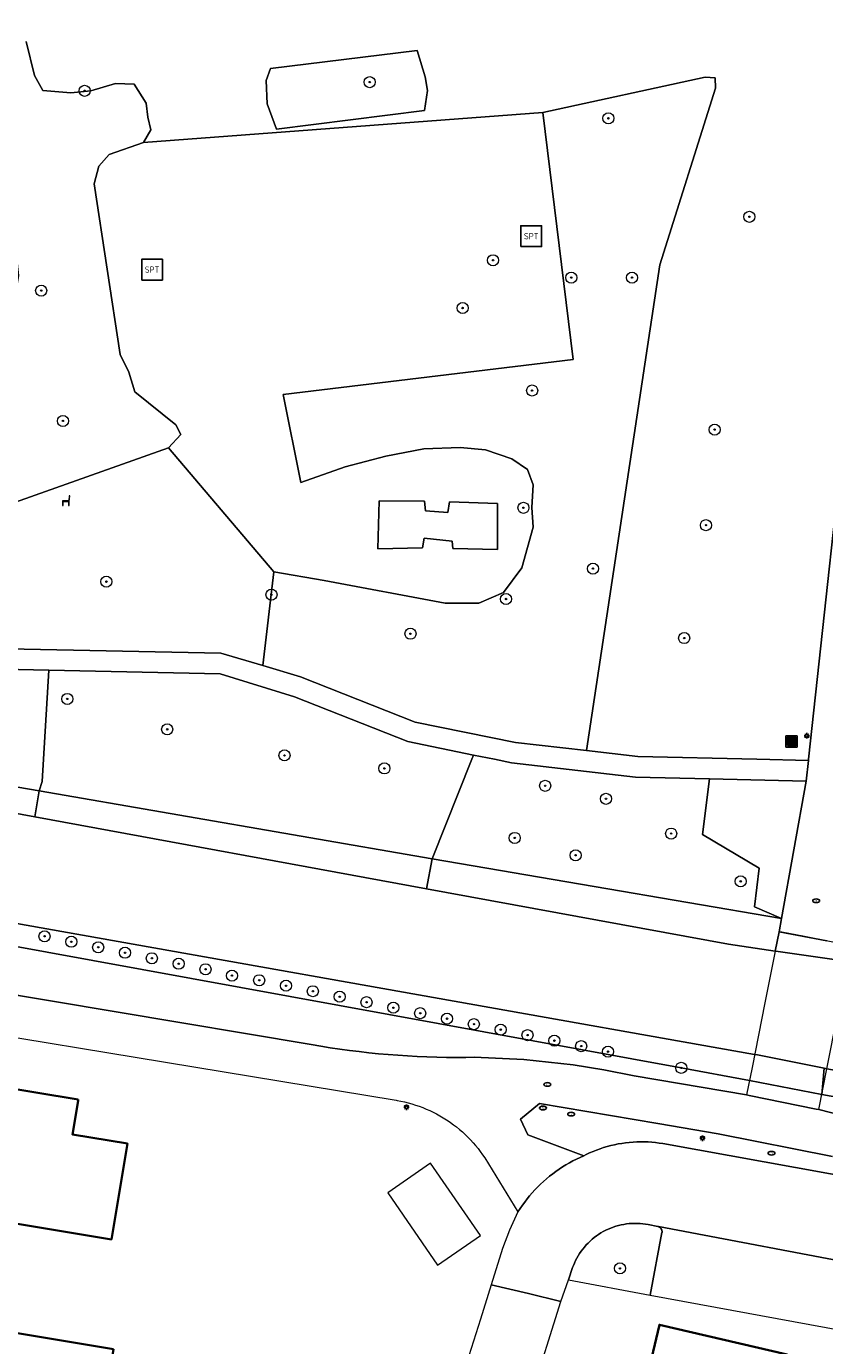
# Model space of a CAD drawing. Header units: metres. Extents: x 152610 to 160096, y 456114 to 462495.
# Tile 556 of 938: x 158699 to 158757, y 459958 to 460053. Entities that reach past the tile are written whole.
import ezdxf
from ezdxf.enums import TextEntityAlignment as Align

# ---------------------------------------------------------------- set-up
doc = ezdxf.new("R2010")
doc.units = ezdxf.units.M
doc.header["$LTSCALE"] = 0.5
doc.layers.get('0').update_dxf_attribs({"linetype": 'CONTINUOUS'})
for name, color, linetype, lineweight in [('B-PV-GK-BESCHOEIING-G', 251, 'GK-BESCHOEIING-SO', 18), ('B-PV-GR-BEPLANTING_CULTUUR_BOSPLANTSOEN-GV', 251, 'CONTINUOUS', 18), ('B-PV-GR-BEPLANTING_CULTUUR_HEESTERS-GV', 251, 'CONTINUOUS', 18), ('B-PV-GR-BOOM-S', 251, 'CONTINUOUS', 25), ('B-PV-GR-HAAG-GV', 251, 'CONTINUOUS', 13), ('B-PV-GW-TALUD_KRUIN-G', 251, 'CONTINUOUS', 18), ('B-PV-IE-MEUBILAIR-S', 251, 'CONTINUOUS', 25), ('B-PV-IE-MEUBILAIR_WEGMEUBILAIR-S', 251, 'CONTINUOUS', 25), ('B-PV-IE-MEUBILAIR_WEGMEUBILAIR_AFVALBAK-S', 251, 'CONTINUOUS', 25), ('B-PV-KW-KUNSTWERK_DEK-GV', 251, 'CONTINUOUS', 18), ('B-PV-OG-BEBOUWING-GV', 6, 'CONTINUOUS', 35), ('B-PV-OG-BEBOUWING_OVERBOUWING-GV', 251, 'CONTINUOUS', 18), ('B-PV-OG-TERREIN_BEGROEID-GV', 251, 'CONTINUOUS', 18), ('B-PV-OG-WATER_SLOOT-GV', 251, 'CONTINUOUS', 18), ('B-PV-VH-GESLOTENVERHARDING_ASFALT-GV', 251, 'CONTINUOUS', 18), ('B-PV-VH-ONVERHARD_ZAND-GV', 251, 'CONTINUOUS', 18), ('B-PV-VH-OPENVERHARDING_BETONSTRAATSTEEN-GV', 251, 'CONTINUOUS', 18), ('B-PV-VH-OPENVERHARDING_TEGEL-GV', 251, 'CONTINUOUS', 18)]:
    doc.layers.add(name, color=color, linetype=linetype, lineweight=lineweight)
doc.styles.add('NLCS-ISO', font='NLCS-ISO.ttf')
doc.linetypes.add('GK-BESCHOEIING-SO', pattern='A,18,-3,[1,NLCS.SHX,S=0.6,R=0,X=0,Y=0],-3', length=24)

# ---------------------------------------------------------------- blocks, each defined once
blk = doc.blocks.new('SIE-WEG_AFVALBAK-SO')
h = blk.add_hatch(color=256)
h.dxf.hatch_style = 1
h.paths.add_polyline_path([(-1.5, -1.5), (1.5, -1.5), (1.5, 1.5), (-1.5, 1.5)])
for points in [[(-2, -2), (2, -2), (2, 2), (-2, 2)], [(-1.5, -1.5), (1.5, -1.5), (1.5, 1.5), (-1.5, 1.5)]]:
    blk.add_lwpolyline(points, close=True)
blk = doc.blocks.new('SIE-MEUBILAIR_PAAL_LICHTMAST-SO')
for points in [[(-0.62, 0), (-1, 0)], [(-0.71, 0.71), (-0.44, 0.44)], [(0, 1), (0, 0.62)], [(0.44, 0.44), (0.71, 0.71)], [(1, 0), (0.62, 0)], [(-0.71, -0.71), (-0.44, -0.44)], [(0, -0.62), (0, -1)], [(0.44, -0.44), (0.71, -0.71)]]:
    blk.add_lwpolyline(points)
blk.add_circle((0, 0), 0.5)
blk = doc.blocks.new('SIE-MEUBILAIR_PUT_RIOOLPUT-SO')
blk.add_ellipse((0, 0), major_axis=(1.25, 0), ratio=0.54)
at = {"style": 'NLCS-ISO'}
blk.add_text('ri', height=0.75, dxfattribs=at).set_placement((-0.04, 0.07), align=Align.MIDDLE_CENTER)
blk = doc.blocks.new('SIE-WEG_SPEELTOESTEL-SO')
at = {"flags": 128}
blk.add_lwpolyline([(-3.75, -3.75), (3.75, -3.75), (3.75, 3.75), (-3.75, 3.75)], close=True, dxfattribs=at)
at = {"style": 'NLCS-ISO'}
blk.add_text('SPT', height=2.25, dxfattribs=at).set_placement((0, 0), align=Align.MIDDLE_CENTER)
blk = doc.blocks.new('SIE-WEG_ZITBANK-SO')
at = {"color": 0, "linetype": 'ByBlock', "lineweight": 18}
blk.add_lwpolyline([(-0.91, -1.63), (-0.91, -0.2), (1.09, -0.2), (1.09, -1.63), (1.29, -1.63), (1.29, -0.21), (1.54, 1.78), (1.33, 1.78), (1.11, 0), (-1.11, 0), (-1.11, -1.63)], close=True, dxfattribs=at)
blk = doc.blocks.new('SGR-BOOM_GBKN-SO')
at = {"linetype": 'ByBlock', "lineweight": 18}
h = blk.add_hatch(color=0, dxfattribs=at)
h.dxf.hatch_style = 1
edge = h.paths.add_edge_path()
edge.add_arc((0, 0), 0.25, 0, 360)
at = {"color": 0, "linetype": 'ByBlock', "lineweight": 18}
for radius in [2, 0.25]:
    blk.add_circle((0, 0), radius, dxfattribs=at)
at = {"color": 0, "linetype": 'ByBlock', "lineweight": 18, "style": 'NLCS-ISO'}
blk.add_attdef('SOORT', (2.5, 0), '', height=1.5, dxfattribs=at)

msp = doc.modelspace()

# ---------------------------------------------------------------- linework, layer by layer
at = {"layer": 'B-PV-GK-BESCHOEIING-G', "flags": 128}
msp.add_lwpolyline([(158474.733, 460059.158), (158474.943, 460059.189), (158475.393, 460059.246), (158475.843, 460059.296), (158476.295, 460059.338), (158476.747, 460059.372), (158477.199, 460059.398), (158477.652, 460059.416), (158478.105, 460059.426), (158478.558, 460059.429), (158479.012, 460059.423), (158479.465, 460059.409), (158479.917, 460059.387), (158480.37, 460059.357), (158480.821, 460059.319), (158481.272, 460059.273), (158481.722, 460059.219), (158482.171, 460059.157), (158482.619, 460059.088), (158483.066, 460059.01), (158483.511, 460058.925), (158483.954, 460058.831), (158484.396, 460058.73), (158484.836, 460058.621), (158485.274, 460058.505), (158485.71, 460058.38), (158486.144, 460058.248), (158486.575, 460058.109), (158487.004, 460057.962), (158487.43, 460057.807), (158487.853, 460057.644), (158488.273, 460057.475), (158488.69, 460057.298), (158489.104, 460057.113), (158489.515, 460056.921), (158489.922, 460056.723), (158490.326, 460056.516), (158490.726, 460056.303), (158491.122, 460056.083), (158491.514, 460055.856), (158491.903, 460055.622), (158492.287, 460055.381), (158492.666, 460055.133), (158493.041, 460054.879), (158493.412, 460054.618), (158493.778, 460054.351), (158494.139, 460054.077), (158494.496, 460053.797), (158494.847, 460053.511), (158495.193, 460053.218), (158495.534, 460052.919), (158495.87, 460052.615), (158496.2, 460052.305), (158496.525, 460051.988), (158496.844, 460051.666), (158497.157, 460051.339), (158497.465, 460051.006), (158498.657, 460049.856), (158500, 460048.907), (158501.649, 460047.928), (158503.451, 460047.272), (158503.768, 460047.182), (158504.636, 460046.931), (158505.5, 460046.672), (158506.363, 460046.406), (158507.223, 460046.132), (158508.08, 460045.85), (158508.936, 460045.561), (158509.788, 460045.264), (158510.638, 460044.96), (158511.485, 460044.648), (158512.329, 460044.329), (158513.171, 460044.002), (158514.009, 460043.668), (158514.845, 460043.326), (158515.677, 460042.977), (158516.506, 460042.62), (158517.332, 460042.257), (158518.155, 460041.886), (158518.975, 460041.507), (158519.791, 460041.122), (158520.604, 460040.729), (158521.413, 460040.329), (158522.219, 460039.922), (158523.021, 460039.507), (158523.819, 460039.086), (158524.613, 460038.657), (158525.404, 460038.222), (158525.955, 460037.907), (158526.509, 460037.598), (158527.067, 460037.297), (158527.629, 460037.002), (158528.195, 460036.715), (158528.765, 460036.435), (158529.337, 460036.162), (158529.914, 460035.896), (158530.493, 460035.637), (158531.076, 460035.386), (158531.662, 460035.143), (158532.251, 460034.906), (158532.842, 460034.677), (158533.437, 460034.456), (158534.035, 460034.242), (158534.635, 460034.036), (158535.237, 460033.837), (158535.842, 460033.646), (158536.45, 460033.462), (158537.059, 460033.286), (158537.671, 460033.118), (158538.285, 460032.958), (158538.901, 460032.805), (158539.519, 460032.66), (158540.138, 460032.523), (158540.76, 460032.394), (158541.382, 460032.273), (158542.007, 460032.159), (158542.145, 460032.135), (158584.685, 460024.085), (158585.019, 460024.016), (158585.354, 460023.955), (158585.69, 460023.902), (158586.028, 460023.856), (158586.367, 460023.819), (158586.706, 460023.79), (158587.046, 460023.768), (158587.386, 460023.755), (158587.727, 460023.75), (158588.068, 460023.752), (158588.408, 460023.763), (158588.748, 460023.781), (158589.088, 460023.808), (158589.427, 460023.842), (158589.765, 460023.885), (158590.102, 460023.935), (158590.437, 460023.994), (158590.772, 460024.06), (158591.104, 460024.134), (158591.435, 460024.215), (158591.763, 460024.305), (158592.09, 460024.402), (158592.414, 460024.507), (158592.736, 460024.619), (158593.054, 460024.739), (158593.37, 460024.867), (158593.683, 460025.002), (158593.889, 460025.095), (158594.111, 460025.174), (158594.513, 460025.312), (158594.918, 460025.442), (158595.325, 460025.564), (158595.735, 460025.679), (158596.147, 460025.786), (158596.56, 460025.885), (158596.976, 460025.977), (158597.393, 460026.06), (158597.811, 460026.136), (158598.231, 460026.204), (158598.652, 460026.264), (158599.075, 460026.316), (158599.498, 460026.36), (158599.921, 460026.396), (158600.346, 460026.424), (158600.771, 460026.444), (158601.196, 460026.456), (158601.621, 460026.46), (158602.047, 460026.456), (158602.472, 460026.444), (158602.897, 460026.424), (158603.321, 460026.397), (158603.745, 460026.361), (158604.168, 460026.317), (158604.59, 460026.265), (158605.011, 460026.206), (158605.431, 460026.138), (158605.85, 460026.062), (158606.267, 460025.979), (158606.682, 460025.888), (158607.096, 460025.789), (158614.619, 460024.73), (158616.954, 460024.152), (158630.636, 460021.782), (158631.11, 460021.67), (158631.585, 460021.565), (158632.062, 460021.469), (158632.541, 460021.38), (158633.021, 460021.299), (158633.502, 460021.226), (158633.985, 460021.161), (158634.468, 460021.104), (158634.952, 460021.055), (158635.437, 460021.014), (158635.923, 460020.981), (158636.409, 460020.956), (158636.896, 460020.939), (158637.382, 460020.929), (158637.869, 460020.928), (158638.356, 460020.935), (158638.842, 460020.95), (158639.329, 460020.973), (158639.814, 460021.003), (158640.3, 460021.042), (158640.784, 460021.089), (158641.268, 460021.143), (158641.75, 460021.206), (158642.232, 460021.277), (158642.713, 460021.355), (158643.192, 460021.441), (158643.669, 460021.536), (158644.145, 460021.638), (158644.209, 460021.652), (158644.457, 460021.708), (158644.835, 460021.786), (158645.215, 460021.857), (158645.596, 460021.92), (158645.978, 460021.975), (158646.361, 460022.022), (158646.745, 460022.061), (158647.13, 460022.092), (158647.516, 460022.115), (158647.902, 460022.13), (158648.288, 460022.137), (158648.674, 460022.136), (158649.06, 460022.127), (158649.446, 460022.11), (158649.831, 460022.086), (158650.216, 460022.053), (158650.6, 460022.012), (158650.983, 460021.963), (158651.365, 460021.906), (158651.745, 460021.842), (158652.125, 460021.769), (158652.502, 460021.689), (158652.878, 460021.601), (158653.253, 460021.505), (158653.625, 460021.401), (158653.994, 460021.29), (158654.362, 460021.171), (158654.726, 460021.045), (158655.089, 460020.911), (158655.448, 460020.769), (158655.804, 460020.62), (158656.157, 460020.464), (158656.507, 460020.3), (158656.853, 460020.129), (158657.196, 460019.951), (158657.535, 460019.767), (158657.87, 460019.575), (158658.201, 460019.376), (158658.528, 460019.17), (158659.581, 460014.995), (158660.547, 460013.802), (158661.019, 460013.554), (158661.798, 460013.146), (158662.244, 460013.587), (158662.352, 460014.275), (158662.353, 460015.601), (158662.635, 460017.118), (158662.987, 460017.748), (158666.914, 460018.277), (158667.106, 460018.303), (158669.964, 460018.687), (158670.182, 460018.717), (158671.399, 460018.541), (158671.447, 460018.534), (158671.66, 460018.495), (158671.872, 460018.449), (158672.082, 460018.396), (158672.29, 460018.334), (158672.496, 460018.265), (158672.698, 460018.188), (158672.898, 460018.104), (158673.095, 460018.013), (158673.288, 460017.914), (158673.477, 460017.808), (158673.663, 460017.696), (158673.844, 460017.577), (158674.02, 460017.451), (158674.192, 460017.318), (158674.359, 460017.18), (158674.52, 460017.035), (158674.676, 460016.884), (158674.827, 460016.728), (158674.971, 460016.567), (158675.11, 460016.4), (158675.242, 460016.228), (158675.368, 460016.051), (158675.487, 460015.87), (158675.6, 460015.685), (158675.705, 460015.495), (158675.804, 460015.302), (158675.895, 460015.106), (158675.979, 460014.906), (158676.056, 460014.703), (158676.125, 460014.497), (158676.186, 460014.289), (158676.24, 460014.079), (158676.286, 460013.867), (158676.324, 460013.654), (158676.354, 460013.439), (158676.753, 460008.743), (158676.77, 460008.544), (158676.933, 460006.617), (158676.95, 460006.417), (158677.59, 460002.15), (158678.147, 460000), (158678.47, 459998.75), (158681.56, 459993.85), (158682.373, 459992.754), (158683.361, 459991.812), (158683.561, 459991.657), (158683.766, 459991.508), (158683.976, 459991.366), (158684.189, 459991.23), (158684.408, 459991.101), (158684.63, 459990.979), (158684.855, 459990.865), (158685.085, 459990.757), (158685.317, 459990.657), (158685.553, 459990.564), (158685.791, 459990.479), (158686.032, 459990.401), (158686.276, 459990.331), (158686.521, 459990.268), (158686.6, 459990.25), (158751.58, 459978.72), (158751.778, 459978.68), (158756.595, 459977.716), (158756.791, 459977.677), (158834.12, 459963.78), (158843.94, 459961.89), (158852.56, 459960.22), (158852.897, 459960.137), (158853.235, 459960.061), (158853.575, 459959.994), (158853.917, 459959.934), (158854.259, 459959.882), (158854.603, 459959.838), (158854.948, 459959.803), (158855.294, 459959.775), (158855.64, 459959.755), (158855.986, 459959.743), (158856.333, 459959.739), (158856.68, 459959.743), (158857.026, 459959.755), (158857.372, 459959.775), (158857.718, 459959.803), (158858.063, 459959.839), (158858.407, 459959.882), (158858.75, 459959.934), (158859.07, 459959.99), (158859.409, 459960.091), (158859.778, 459960.194), (158860.149, 459960.288), (158860.522, 459960.375), (158860.897, 459960.454), (158861.273, 459960.526), (158861.651, 459960.589), (158862.03, 459960.645), (158862.41, 459960.692), (158862.791, 459960.732), (158863.172, 459960.763), (158863.555, 459960.787), (158863.937, 459960.803), (158864.32, 459960.81), (158864.703, 459960.81), (158865.086, 459960.802), (158865.469, 459960.785), (158865.851, 459960.761), (158866.233, 459960.729), (158866.614, 459960.688), (158866.994, 459960.64), (158867.372, 459960.584), (158867.75, 459960.52), (158896.821, 459951.25), (158899.349, 459950.965), (158901.43, 459950.73), (158906.435, 459950.678), (158906.882, 459950.597), (158909.016, 459950.211), (158915.147, 459949.101), (158917.198, 459948.729), (158917.642, 459948.649), (158921.99, 459945.69), (158925.427, 459945.052), (158964.503, 459937.795), (159000, 459934.696), (159003.633, 459934.171), (159005.109, 459934.22), (159006.093, 459934.614), (159007.077, 459935.305), (159007.962, 459936.143), (159014.89, 459947.09), (159017.691, 459951.429), (159019.017, 459954.043), (159018.462, 459968.244), (159020.418, 459992.305), (159020.706, 459993.813), (159022.152, 460000), (159022.95, 460003.42), (159027.25, 460016.67), (159028.16, 460021.17), (159028.265, 460024.361), (159027.69, 460030.4), (159027.671, 460030.666), (159027.644, 460030.931), (159027.609, 460031.195), (159027.566, 460031.459), (159027.515, 460031.72), (159027.457, 460031.98), (159027.391, 460032.239), (159027.316, 460032.495), (159027.235, 460032.748), (159027.145, 460033), (159027.049, 460033.248), (159026.944, 460033.493), (159026.833, 460033.736), (159026.714, 460033.974), (159026.588, 460034.209), (159026.456, 460034.441), (159026.316, 460034.668), (159026.23, 460034.8), (159026.04, 460035.142), (159025.843, 460035.481), (159025.639, 460035.815), (159025.429, 460036.145), (159025.211, 460036.47), (159024.987, 460036.792), (159024.757, 460037.108), (159024.52, 460037.42), (159024.277, 460037.727), (159024.028, 460038.028), (159023.772, 460038.325), (159023.511, 460038.616), (159023.243, 460038.902), (159022.97, 460039.183), (159022.691, 460039.457), (159022.407, 460039.726), (159022.117, 460039.989), (159021.822, 460040.247), (159021.521, 460040.498), (159021.216, 460040.742), (159020.906, 460040.981), (159020.591, 460041.213), (159020.271, 460041.439), (159019.946, 460041.658), (159019.617, 460041.871), (159019.284, 460042.076), (159018.947, 460042.275), (159018.606, 460042.467), (159018.261, 460042.652), (159017.912, 460042.83), (159017.81, 460042.88), (159010.88, 460044.64), (159000, 460045.968), (158973.31, 460049.15), (158970.17, 460049.52), (158966.22, 460052.79), (158955.33, 460052.2), (158953.13, 460052.57), (158952.84, 460052.62), (158952.26, 460049.87), (158951.637, 460047.099), (158956.462, 460046.222), (158999.997, 460038.306), (159019.45, 460034.88), (159020.22, 460023.97), (159013.47, 460002.92), (159014.063, 460000), (159014.75, 459996.5), (159014.96, 459994.766), (159015.2, 459993.44), (159015.31, 459991.71), (159014.51, 459987.81), (159008.04, 459965.34), (159004.43, 459960.25), (159000, 459960.353), (158998.4, 459960.39), (158984.69, 459966.34), (158972.72, 459965.62), (158962.87, 459959.8), (158959.98, 459955.93), (158957.133, 459952.707), (158948.935, 459949.392), (158938.055, 459951.623), (158924.86, 459955.26), (158921.282, 459954.369), (158918.671, 459954.179), (158918.225, 459954.257), (158916.164, 459954.616), (158910.021, 459955.687), (158907.885, 459956.059), (158907.442, 459956.136), (158904.968, 459956.938), (158901.43, 459958.27), (158890.98, 459967.57), (158877.255, 459970.054), (158862.49, 459972.71), (158842.246, 459972.236), (158839.35, 459972.21), (158836.56, 459972.73), (158833.66, 459977.71), (158833.569, 459977.866), (158833.471, 459978.018), (158833.366, 459978.165), (158833.255, 459978.308), (158833.138, 459978.446), (158833.015, 459978.578), (158832.886, 459978.705), (158832.752, 459978.825), (158832.612, 459978.94), (158832.468, 459979.049), (158832.318, 459979.151), (158832.165, 459979.246), (158832.007, 459979.334), (158831.846, 459979.416), (158831.681, 459979.49), (158831.513, 459979.557), (158831.342, 459979.616), (158831.169, 459979.668), (158830.994, 459979.711), (158830.817, 459979.748), (158830.638, 459979.776), (158830.459, 459979.796), (158830.278, 459979.809), (158830.098, 459979.813), (158829.917, 459979.809), (158829.737, 459979.798), (158829.557, 459979.778), (158829.378, 459979.751), (158829.201, 459979.715), (158829.026, 459979.672), (158828.852, 459979.621), (158828.681, 459979.563), (158828.57, 459979.52), (158828.493, 459979.5), (158827.826, 459979.328), (158827.158, 459979.164), (158826.487, 459979.008), (158825.815, 459978.859), (158825.141, 459978.719), (158824.466, 459978.586), (158823.789, 459978.461), (158823.11, 459978.344), (158822.431, 459978.235), (158821.75, 459978.134), (158821.068, 459978.04), (158820.385, 459977.955), (158819.701, 459977.878), (158819.016, 459977.808), (158818.33, 459977.747), (158817.644, 459977.693), (158816.957, 459977.648), (158816.269, 459977.61), (158815.582, 459977.58), (158814.894, 459977.559), (158814.205, 459977.545), (158813.517, 459977.54), (158812.829, 459977.542), (158812.14, 459977.553), (158811.452, 459977.571), (158810.764, 459977.597), (158810.077, 459977.632), (158809.39, 459977.674), (158808.703, 459977.725), (158808.017, 459977.783), (158807.332, 459977.849), (158806.648, 459977.924), (158805.964, 459978.006), (158805.282, 459978.096), (158804.6, 459978.194), (158803.92, 459978.3), (158761.22, 459986.1), (158758.322, 459985.408), (158753.269, 459986.128), (158753.067, 459986.157), (158749.69, 459986.67), (158727.918, 459990.667), (158699.682, 459995.849), (158690.69, 459997.5), (158690.618, 459997.516), (158690.387, 459997.573), (158690.159, 459997.638), (158689.932, 459997.71), (158689.708, 459997.79), (158689.487, 459997.877), (158689.269, 459997.972), (158689.054, 459998.074), (158688.843, 459998.183), (158688.635, 459998.299), (158688.432, 459998.423), (158688.233, 459998.552), (158688.038, 459998.689), (158687.848, 459998.832), (158687.663, 459998.981), (158687.483, 459999.137), (158687.308, 459999.298), (158687.139, 459999.466), (158686.976, 459999.638), (158686.818, 459999.817), (158686.667, 460000), (158685.555, 460001.955), (158685.499, 460002.085), (158685.375, 460002.386), (158685.258, 460002.69), (158685.149, 460002.997), (158685.047, 460003.307), (158684.953, 460003.619), (158684.866, 460003.933), (158684.788, 460004.249), (158684.717, 460004.567), (158684.654, 460004.887), (158684.599, 460005.208), (158684.552, 460005.531), (158684.512, 460005.854), (158684.481, 460006.178), (158684.457, 460006.503), (158684.442, 460006.829), (158684.441, 460007.029), (158684.373, 460008.962), (158684.366, 460009.162), (158682.835, 460049.515), (158682.091, 460056.641), (158679.424, 460075.603), (158675.896, 460089.698), (158675.862, 460089.837), (158675.82, 460090.04), (158675.785, 460090.245), (158675.759, 460090.45), (158675.74, 460090.657), (158675.73, 460090.864), (158675.727, 460091.071), (158675.733, 460091.278), (158675.746, 460091.485), (158675.767, 460091.691), (158675.797, 460091.896), (158675.834, 460092.1), (158675.879, 460092.303), (158675.932, 460092.503), (158675.992, 460092.701), (158676.06, 460092.897), (158676.136, 460093.09), (158676.219, 460093.28), (158676.309, 460093.466), (158676.407, 460093.649), (158676.511, 460093.828), (158676.622, 460094.003), (158676.74, 460094.174), (158676.864, 460094.34), (158676.995, 460094.501), (158677.132, 460094.656), (158677.275, 460094.807), (158677.423, 460094.951), (158677.577, 460095.09), (158677.736, 460095.223), (158677.9, 460095.35), (158678.069, 460095.47), (158678.242, 460095.583), (158678.42, 460095.69), (158679.124, 460098.709), (158679.71, 460101.22), (158678.135, 460101.478), (158676.628, 460102.001), (158676.439, 460102.088), (158676.194, 460102.208), (158675.953, 460102.336), (158675.716, 460102.471), (158675.482, 460102.612), (158675.253, 460102.76), (158675.029, 460102.915), (158674.809, 460103.076), (158674.594, 460103.244), (158674.384, 460103.418), (158674.179, 460103.598), (158673.98, 460103.784), (158673.786, 460103.976), (158673.597, 460104.173), (158673.415, 460104.376), (158673.239, 460104.584), (158673.069, 460104.797), (158672.905, 460105.015), (158672.747, 460105.238), (158672.597, 460105.465), (158672.452, 460105.697), (158672.315, 460105.933), (158672.185, 460106.172), (158672.062, 460106.416), (158671.946, 460106.663), (158671.837, 460106.913), (158671.736, 460107.166), (158671.642, 460107.422), (158671.556, 460107.681), (158670.245, 460117.41), (158670.219, 460117.602), (158669.958, 460119.521), (158669.933, 460119.705), (158667.522, 460137.655), (158666.197, 460150.943), (158665.164, 460167.52), (158665.12, 460183.663), (158665.289, 460190.315), (158665.604, 460194.292), (158665.629, 460194.539), (158665.664, 460194.81), (158665.707, 460195.08), (158665.758, 460195.349), (158665.817, 460195.616), (158665.883, 460195.881), (158665.957, 460196.144), (158666.039, 460196.405), (158666.129, 460196.663), (158666.226, 460196.919), (158666.33, 460197.172), (158666.442, 460197.421), (158666.561, 460197.667), (158666.687, 460197.91), (158666.82, 460198.148), (158666.961, 460198.383), (158667.108, 460198.613), (158667.261, 460198.839), (158667.421, 460199.061), (158667.588, 460199.278), (158667.761, 460199.489), (158667.94, 460199.696), (158668.125, 460199.897), (158668.316, 460200.093), (158668.512, 460200.283), (158668.714, 460200.467), (158668.921, 460200.646), (158669.134, 460200.818), (158669.351, 460200.984), (158669.573, 460201.143), (158669.8, 460201.296), (158670.031, 460201.442), (158670.266, 460201.582), (158670.505, 460201.714), (158670.748, 460201.839), (158670.994, 460201.957), (158671.244, 460202.068), (158671.497, 460202.172), (158671.753, 460202.268), (158672.012, 460202.357), (158672.273, 460202.438), (158672.536, 460202.511), (158673.586, 460202.643), (158675.654, 460202.454), (158680.24, 460200.758), (158684.716, 460198.791), (158742.58, 460186.99), (158742.848, 460188.52), (158743.093, 460189.916), (158743.6, 460192.81), (158685.67, 460204.82), (158680.76, 460205), (158677.037, 460206.38), (158675.289, 460207.471), (158675.065, 460207.642), (158674.839, 460207.824), (158674.618, 460208.012), (158674.402, 460208.206), (158674.191, 460208.406), (158673.986, 460208.612), (158673.787, 460208.824), (158673.594, 460209.041), (158673.407, 460209.263), (158673.226, 460209.49), (158673.051, 460209.722), (158672.883, 460209.959), (158672.722, 460210.2), (158672.567, 460210.446), (158672.419, 460210.696), (158672.278, 460210.95), (158672.143, 460211.207), (158672.017, 460211.468), (158671.897, 460211.733), (158671.784, 460212.001), (158671.68, 460212.272), (158671.582, 460212.545), (158671.492, 460212.821), (158671.41, 460213.1), (158670.971, 460216.313), (158670.67, 460217.248), (158670.659, 460217.314), (158670.584, 460217.782), (158670.518, 460218.252), (158670.459, 460218.723), (158670.409, 460219.194), (158670.366, 460219.666), (158670.331, 460220.139), (158670.305, 460220.613), (158670.286, 460221.087), (158670.275, 460221.561), (158670.272, 460222.035), (158670.278, 460222.509), (158670.291, 460222.983), (158670.312, 460223.457), (158670.342, 460223.93), (158670.379, 460224.403), (158670.424, 460224.875), (158670.884, 460236.208), (158671.443, 460250), (158671.646, 460254.657), (158671.932, 460258.598), (158672.045, 460266.708), (158672.206, 460278.296), (158673.841, 460310.082), (158672.827, 460327.858), (158672.802, 460328.217), (158672.77, 460328.576), (158672.729, 460328.934), (158672.681, 460329.291), (158672.624, 460329.647), (158672.56, 460330.002), (158672.488, 460330.355), (158672.407, 460330.706), (158672.32, 460331.055), (158672.224, 460331.403), (158672.173, 460331.575), (158671.331, 460334.857), (158670.909, 460336.049), (158670.252, 460337.253), (158669.749, 460337.931), (158668.707, 460339.041), (158667.431, 460340.162), (158666.576, 460340.921), (158665.827, 460341.447), (158664.587, 460342.123), (158663.031, 460342.66), (158661.99, 460342.963), (158660.832, 460343.113), (158657.125, 460343.156)], dxfattribs=at)
at = {"layer": 'B-PV-GR-BEPLANTING_CULTUUR_BOSPLANTSOEN-GV', "flags": 128}
for points in [[(158697.879, 460018.386), (158709.335, 460022.446), (158710.211, 460023.422), (158709.857, 460024.107), (158706.891, 460026.494), (158706.461, 460027.902), (158705.854, 460029.197), (158703.976, 460041.487), (158704.307, 460042.768), (158705.043, 460043.604), (158707.517, 460044.464), (158708.063, 460045.39), (158707.836, 460046.29), (158707.723, 460047.318), (158706.862, 460048.688), (158705.517, 460048.715), (158703.716, 460048.209), (158702.296, 460048.058), (158700.279, 460048.212), (158699.672, 460049.304), (158699.065, 460051.752)], [(158690.69, 459997.5), (158699.682, 459995.849), (158699.997, 459997.721), (158691.02, 459999.27)]]:
    msp.add_lwpolyline(points, dxfattribs=at)
for points in [[(158727.826, 460049.213), (158727.244, 460051.116), (158716.679, 460049.807), (158716.374, 460048.945), (158716.448, 460047.271), (158717.119, 460045.444), (158727.786, 460046.791), (158728.002, 460048.224)], [(158748.726, 460049.143), (158748.003, 460049.194), (158736.32, 460046.644), (158738.51, 460028.823), (158717.582, 460026.307), (158718.857, 460019.964), (158722.054, 460021.09), (158724.984, 460021.861), (158727.737, 460022.378), (158730.362, 460022.49), (158732.188, 460022.31), (158734.065, 460021.662), (158735.218, 460020.9), (158735.623, 460019.796), (158735.52, 460018.16), (158735.607, 460016.727), (158734.793, 460013.811), (158733.472, 460012.037), (158731.696, 460011.252), (158729.261, 460011.254), (158720.55, 460012.886), (158716.911, 460013.511), (158716.136, 460006.752), (158718.85, 460005.95), (158727.12, 460002.67), (158734.35, 460001.22), (158739.453, 460000.635), (158744.756, 460035.653), (158748.763, 460048.382)], [(158697.42, 460006.5), (158691.64, 460007.77), (158685.898, 460007.31), (158685.92, 460006.91), (158687.06, 460002.92), (158689.187, 460000), (158690.068, 459999.543), (158691.02, 459999.27), (158699.997, 459997.721), (158700.219, 459998.397), (158700.317, 460000), (158700.712, 460006.426)], [(158732.822, 460000), (158731.304, 460000.308), (158731.182, 460000), (158728.334, 459992.833), (158740, 459990.82), (158753.52, 459988.518), (158751.573, 459989.369), (158751.918, 459992.146), (158747.824, 459994.585), (158748.334, 459998.59), (158742.99, 459998.72), (158734.05, 459999.75)], [(158740, 459990.82), (158728.334, 459992.833), (158727.918, 459990.667), (158749.69, 459986.67), (158753.067, 459986.157), (158753.35, 459987.57), (158753.52, 459988.518)]]:
    msp.add_lwpolyline(points, close=True, dxfattribs=at)
at = {"layer": 'B-PV-GR-BEPLANTING_CULTUUR_HEESTERS-GV', "flags": 128}
msp.add_lwpolyline([(158743.121, 459966.536), (158742.925, 459966.537), (158742.729, 459966.531), (158742.534, 459966.516), (158742.339, 459966.494), (158742.145, 459966.463), (158741.953, 459966.425), (158741.762, 459966.379), (158741.573, 459966.325), (158741.387, 459966.264), (158741.204, 459966.195), (158741.023, 459966.119), (158740.846, 459966.035), (158740.672, 459965.944), (158740.502, 459965.846), (158740.336, 459965.741), (158740.175, 459965.63), (158740.018, 459965.512), (158739.866, 459965.388), (158739.72, 459965.258), (158739.579, 459965.121), (158739.443, 459964.979), (158739.314, 459964.832), (158739.19, 459964.68), (158739.073, 459964.523), (158738.962, 459964.361), (158738.859, 459964.194), (158738.762, 459964.024), (158738.671, 459963.85), (158738.589, 459963.672), (158738.513, 459963.491), (158738.46, 459963.35), (158738.154, 459962.458), (158744.06, 459961.37), (158744.9, 459965.87), (158744.901, 459965.877), (158744.902, 459965.883), (158744.903, 459965.89), (158744.904, 459965.897), (158744.904, 459965.903), (158744.905, 459965.91), (158744.905, 459965.917), (158744.905, 459965.924), (158744.905, 459965.93), (158744.905, 459965.937), (158744.905, 459965.944), (158744.905, 459965.95), (158744.905, 459965.957), (158744.904, 459965.964), (158744.903, 459965.97), (158744.903, 459965.977), (158744.902, 459965.984), (158744.901, 459965.99), (158744.9, 459965.997), (158744.899, 459966.004), (158744.898, 459966.01), (158744.896, 459966.017), (158744.895, 459966.023), (158744.893, 459966.03), (158744.891, 459966.036), (158744.889, 459966.043), (158744.887, 459966.049), (158744.885, 459966.056), (158744.883, 459966.062), (158744.881, 459966.069), (158744.878, 459966.075), (158744.876, 459966.081), (158744.873, 459966.087), (158744.871, 459966.093), (158744.868, 459966.099), (158744.865, 459966.105), (158744.862, 459966.111), (158744.859, 459966.116), (158744.858, 459966.119), (158744.855, 459966.123), (158744.852, 459966.129), (158744.849, 459966.133), (158744.848, 459966.136), (158744.846, 459966.139), (158744.844, 459966.142), (158744.842, 459966.145), (158744.832, 459966.16), (158744.829, 459966.164), (158744.827, 459966.167), (158744.824, 459966.169), (158744.823, 459966.172), (158744.819, 459966.176), (158744.815, 459966.181), (158744.811, 459966.186), (158744.806, 459966.191), (158744.802, 459966.196), (158744.797, 459966.201), (158744.792, 459966.206), (158744.788, 459966.211), (158744.783, 459966.215), (158744.778, 459966.22), (158744.773, 459966.224), (158744.768, 459966.229), (158744.762, 459966.233), (158744.757, 459966.237), (158744.752, 459966.241), (158744.746, 459966.245), (158744.741, 459966.249), (158744.735, 459966.253), (158744.73, 459966.256), (158744.724, 459966.26), (158744.718, 459966.264), (158744.712, 459966.267), (158744.707, 459966.27), (158744.701, 459966.273), (158744.695, 459966.277), (158744.689, 459966.28), (158744.683, 459966.282), (158744.677, 459966.285), (158744.67, 459966.288), (158744.664, 459966.291), (158744.658, 459966.293), (158744.652, 459966.295), (158744.645, 459966.297), (158744.639, 459966.301), (158744.633, 459966.302), (158744.626, 459966.304), (158744.6, 459966.31), (158743.9, 459966.45), (158743.707, 459966.483), (158743.512, 459966.509), (158743.317, 459966.526)], close=True, dxfattribs=at)
at = {"layer": 'B-PV-GR-HAAG-GV', "flags": 128}
msp.add_lwpolyline([(158757.19, 459971.37), (158748.95, 459972.99), (158744.61, 459973.73), (158736.08, 459975.17), (158734.69, 459974.04), (158735.23, 459972.93), (158739.26, 459971.41), (158739.438, 459971.499), (158739.683, 459971.614), (158739.931, 459971.721), (158740.182, 459971.821), (158740.437, 459971.913), (158740.693, 459971.998), (158740.952, 459972.076), (158741.214, 459972.145), (158741.477, 459972.207), (158741.742, 459972.261), (158742.008, 459972.307), (158742.276, 459972.346), (158742.545, 459972.376), (158742.814, 459972.398), (158743.084, 459972.413), (158743.355, 459972.419), (158743.625, 459972.418), (158743.895, 459972.408), (158744.165, 459972.391), (158744.434, 459972.365), (158744.703, 459972.331), (158744.97, 459972.29), (158766.62, 459968.38)], dxfattribs=at)
at = {"layer": 'B-PV-GW-TALUD_KRUIN-G', "flags": 128}
for points in [[(158699.997, 459997.721), (158691.02, 459999.27), (158690.068, 459999.543), (158689.187, 460000), (158687.06, 460002.92), (158685.92, 460006.91), (158685.898, 460007.31), (158685.815, 460008.81), (158685.79, 460009.24)], [(158728.334, 459992.833), (158699.997, 459997.721)], [(158753.35, 459987.57), (158753.52, 459988.518), (158740, 459990.82), (158728.334, 459992.833)], [(158676.036, 459990.668), (158676.48, 459990.47), (158686.32, 459988.68), (158746.29, 459977.75), (158751.211, 459976.85), (158756.423, 459975.823)], [(158756.791, 459986.902), (158753.35, 459987.57)]]:
    msp.add_lwpolyline(points, dxfattribs=at)
at = {"layer": 'B-PV-KW-KUNSTWERK_DEK-GV', "flags": 128}
msp.add_lwpolyline([(158753.55, 459987.531), (158753.35, 459987.57), (158753.067, 459986.157), (158752.323, 459982.438), (158751.396, 459977.785), (158751.005, 459975.802), (158751.194, 459975.763), (158753.602, 459975.271), (158756.208, 459974.74), (158756.791, 459977.677), (158758.322, 459985.408), (158758.55, 459986.56), (158758.36, 459986.59), (158757.576, 459986.744), (158755.17, 459987.214)], close=True, dxfattribs=at)
at = {"layer": 'B-PV-OG-BEBOUWING-GV', "flags": 128}
for points in [[(158702.826, 459975.458), (158693.931, 459976.93), (158693.915, 459976.83), (158693.527, 459974.427), (158691.543, 459974.749), (158690.423, 459967.936), (158690.406, 459967.835), (158690.506, 459967.819), (158705.215, 459965.384), (158706.361, 459972.294), (158702.415, 459972.941), (158702.81, 459975.363)], [(158705.368, 459957.464), (158692.639, 459959.579), (158690.949, 459949.437), (158703.79, 459947.28)], [(158753.92, 459957.08), (158744.71, 459959.23), (158743.443, 459953.866), (158752.668, 459951.737)]]:
    msp.add_lwpolyline(points, close=True, dxfattribs=at)
at = {"layer": 'B-PV-OG-BEBOUWING_OVERBOUWING-GV', "flags": 128}
msp.add_lwpolyline([(158731.816, 459965.667), (158728.22, 459970.875), (158725.131, 459968.743), (158728.728, 459963.534)], close=True, dxfattribs=at)
at = {"layer": 'B-PV-OG-TERREIN_BEGROEID-GV', "flags": 128}
for points in [[(158699.065, 460051.752), (158699.672, 460049.304), (158700.279, 460048.212), (158702.296, 460048.058), (158703.716, 460048.209), (158705.517, 460048.715), (158706.862, 460048.688), (158707.723, 460047.318), (158707.836, 460046.29), (158708.063, 460045.39), (158707.517, 460044.464), (158736.32, 460046.644), (158748.003, 460049.194), (158748.726, 460049.143), (158748.763, 460048.382), (158744.756, 460035.653), (158739.453, 460000.635), (158743.16, 460000.21), (158751.735, 460000), (158755.453, 459999.909), (158755.463, 460000), (158758.6, 460028.94)], [(158686.32, 459988.68), (158746.29, 459977.75), (158751.211, 459976.85), (158756.423, 459975.823), (158756.595, 459977.716), (158751.778, 459978.68), (158751.58, 459978.72), (158686.6, 459990.25)], [(158844.483, 459960.168), (158756.423, 459975.823), (158751.211, 459976.85), (158746.29, 459977.75), (158686.32, 459988.68)], [(158756.791, 459986.902), (158753.35, 459987.57), (158753.067, 459986.157), (158753.269, 459986.128), (158758.322, 459985.408)], [(158677.42, 459986.5), (158719.61, 459979.43), (158720.3, 459979.312), (158720.992, 459979.203), (158721.685, 459979.101), (158722.379, 459979.007), (158723.074, 459978.921), (158723.77, 459978.843), (158724.467, 459978.773), (158725.165, 459978.711), (158725.863, 459978.657), (158726.562, 459978.611), (158727.261, 459978.573), (158727.961, 459978.543), (158728.661, 459978.521), (158729.361, 459978.506), (158730.061, 459978.5), (158730.762, 459978.502), (158731.36, 459978.51), (158734.94, 459978.348), (158738.503, 459977.964), (158740.704, 459977.614), (158742.89, 459977.18), (158751.005, 459975.802), (158751.194, 459975.763), (158756.011, 459974.78), (158756.208, 459974.74), (158772.159, 459970.644)]]:
    msp.add_lwpolyline(points, dxfattribs=at)
for points in [[(158716.679, 460049.807), (158727.244, 460051.116), (158727.826, 460049.213), (158728.002, 460048.224), (158727.786, 460046.791), (158717.119, 460045.444), (158716.448, 460047.271), (158716.374, 460048.945)], [(158738.51, 460028.823), (158736.32, 460046.644), (158707.517, 460044.464), (158705.043, 460043.604), (158704.307, 460042.768), (158703.976, 460041.487), (158705.854, 460029.197), (158706.461, 460027.902), (158706.891, 460026.494), (158709.857, 460024.107), (158710.211, 460023.422), (158709.335, 460022.446), (158716.911, 460013.511), (158720.55, 460012.886), (158729.261, 460011.254), (158731.696, 460011.252), (158733.472, 460012.037), (158734.793, 460013.811), (158735.607, 460016.727), (158735.52, 460018.16), (158735.623, 460019.796), (158735.218, 460020.9), (158734.065, 460021.662), (158732.188, 460022.31), (158730.362, 460022.49), (158727.737, 460022.378), (158724.984, 460021.861), (158722.054, 460021.09), (158718.857, 460019.964), (158717.582, 460026.307)], [(158696.429, 460040.683), (158690.836, 460042.471), (158691.68, 460030.74), (158691.95, 460009.31), (158697.74, 460007.97), (158713.1, 460007.65), (158716.136, 460006.752), (158716.911, 460013.511), (158709.335, 460022.446), (158697.879, 460018.386), (158696.639, 460020.721), (158695.805, 460024.045), (158695.832, 460026.505), (158696.798, 460028.14), (158698.031, 460031.728), (158698.542, 460034.885), (158698.278, 460037.308), (158697.785, 460039.122)], [(158724.42, 460015.165), (158724.512, 460018.64), (158727.784, 460018.611), (158727.859, 460017.914), (158729.47, 460017.798), (158729.585, 460018.572), (158733.047, 460018.454), (158733.044, 460015.119), (158729.823, 460015.198), (158729.785, 460015.731), (158727.756, 460015.936), (158727.641, 460015.238)], [(158713.06, 460006.15), (158700.712, 460006.426), (158700.317, 460000), (158700.219, 459998.397), (158699.997, 459997.721), (158728.334, 459992.833), (158731.182, 460000), (158731.304, 460000.308), (158726.57, 460001.27), (158718.41, 460004.51)], [(158755.29, 459998.42), (158748.334, 459998.59), (158747.824, 459994.585), (158751.918, 459992.146), (158751.573, 459989.369), (158753.52, 459988.518)], [(158728.334, 459992.833), (158699.997, 459997.721), (158699.682, 459995.849), (158727.918, 459990.667)], [(158756.791, 459977.677), (158756.595, 459977.716), (158756.423, 459975.823), (158844.483, 459960.168), (158844.803, 459961.723), (158843.94, 459961.89), (158834.12, 459963.78)]]:
    msp.add_lwpolyline(points, close=True, dxfattribs=at)
at = {"layer": 'B-PV-OG-WATER_SLOOT-GV', "flags": 128}
for points in [[(158758.322, 459985.408), (158753.269, 459986.128), (158753.067, 459986.157), (158749.69, 459986.67), (158727.918, 459990.667), (158699.682, 459995.849), (158690.69, 459997.5)], [(158686.6, 459990.25), (158751.58, 459978.72), (158751.778, 459978.68), (158756.595, 459977.716), (158756.791, 459977.677), (158834.12, 459963.78)]]:
    msp.add_lwpolyline(points, dxfattribs=at)
at = {"layer": 'B-PV-VH-GESLOTENVERHARDING_ASFALT-GV', "flags": 128}
for points in [[(158758.6, 460028.94), (158755.463, 460000), (158755.453, 459999.909), (158755.29, 459998.42), (158753.52, 459988.518), (158753.35, 459987.57), (158756.791, 459986.902)], [(158772.159, 459970.644), (158756.208, 459974.74), (158756.011, 459974.78), (158751.194, 459975.763), (158751.005, 459975.802), (158742.89, 459977.18), (158740.704, 459977.614), (158738.503, 459977.964), (158734.94, 459978.348), (158731.36, 459978.51), (158730.762, 459978.502), (158730.061, 459978.5), (158729.361, 459978.506), (158728.661, 459978.521), (158727.961, 459978.543), (158727.261, 459978.573), (158726.562, 459978.611), (158725.863, 459978.657), (158725.165, 459978.711), (158724.467, 459978.773), (158723.77, 459978.843), (158723.074, 459978.921), (158722.379, 459979.007), (158721.685, 459979.101), (158720.992, 459979.203), (158720.3, 459979.312), (158719.61, 459979.43), (158677.42, 459986.5)], [(158677.87, 459983.31), (158725.74, 459975.41), (158725.804, 459975.399), (158726.074, 459975.349), (158726.343, 459975.291), (158726.61, 459975.225), (158726.875, 459975.152), (158727.138, 459975.07), (158727.398, 459974.981), (158727.656, 459974.885), (158727.91, 459974.781), (158728.162, 459974.67), (158728.41, 459974.552), (158728.655, 459974.426), (158728.895, 459974.293), (158729.132, 459974.153), (158729.365, 459974.007), (158729.422, 459973.97), (158729.649, 459973.815), (158729.872, 459973.653), (158730.089, 459973.486), (158730.302, 459973.311), (158730.51, 459973.131), (158730.712, 459972.945), (158730.909, 459972.753), (158731.1, 459972.555), (158731.286, 459972.352), (158731.465, 459972.143), (158731.639, 459971.93), (158731.806, 459971.711), (158731.966, 459971.488), (158732.12, 459971.26), (158734.513, 459967.358), (158734.517, 459967.364), (158734.673, 459967.606), (158734.835, 459967.843), (158735.004, 459968.076), (158735.18, 459968.304), (158735.362, 459968.527), (158735.55, 459968.745), (158735.744, 459968.958), (158735.944, 459969.165), (158736.149, 459969.367), (158736.36, 459969.562), (158736.577, 459969.752), (158736.798, 459969.936), (158737.025, 459970.113), (158737.256, 459970.285), (158737.492, 459970.449), (158737.733, 459970.607), (158737.978, 459970.759), (158738.227, 459970.903), (158738.48, 459971.041), (158738.736, 459971.171), (158738.997, 459971.294), (158739.26, 459971.41), (158735.23, 459972.93), (158734.69, 459974.04), (158736.08, 459975.17), (158744.61, 459973.73), (158748.95, 459972.99), (158757.19, 459971.37)]]:
    msp.add_lwpolyline(points, dxfattribs=at)
msp.add_lwpolyline([(158753.55, 459987.531), (158753.35, 459987.57), (158753.067, 459986.157), (158752.323, 459982.438), (158751.396, 459977.785), (158751.005, 459975.802), (158751.194, 459975.763), (158753.602, 459975.271), (158756.208, 459974.74), (158756.791, 459977.677), (158758.322, 459985.408), (158758.55, 459986.56), (158758.36, 459986.59), (158757.576, 459986.744), (158755.17, 459987.214)], close=True, dxfattribs=at)
at = {"layer": 'B-PV-VH-ONVERHARD_ZAND-GV', "flags": 128}
msp.add_lwpolyline([(158757.19, 459971.37), (158748.95, 459972.99), (158744.61, 459973.73), (158736.08, 459975.17), (158734.69, 459974.04), (158735.23, 459972.93), (158739.26, 459971.41), (158739.438, 459971.499), (158739.683, 459971.614), (158739.931, 459971.721), (158740.182, 459971.821), (158740.437, 459971.913), (158740.693, 459971.998), (158740.952, 459972.076), (158741.214, 459972.145), (158741.477, 459972.207), (158741.742, 459972.261), (158742.008, 459972.307), (158742.276, 459972.346), (158742.545, 459972.376), (158742.814, 459972.398), (158743.084, 459972.413), (158743.355, 459972.419), (158743.625, 459972.418), (158743.895, 459972.408), (158744.165, 459972.391), (158744.434, 459972.365), (158744.703, 459972.331), (158744.97, 459972.29), (158766.62, 459968.38)], dxfattribs=at)
at = {"layer": 'B-PV-VH-OPENVERHARDING_BETONSTRAATSTEEN-GV', "flags": 128}
for points in [[(158766.62, 459968.38), (158744.97, 459972.29), (158744.703, 459972.331), (158744.434, 459972.365), (158744.165, 459972.391), (158743.895, 459972.408), (158743.625, 459972.418), (158743.355, 459972.419), (158743.084, 459972.413), (158742.814, 459972.398), (158742.545, 459972.376), (158742.276, 459972.346), (158742.008, 459972.307), (158741.742, 459972.261), (158741.477, 459972.207), (158741.214, 459972.145), (158740.952, 459972.076), (158740.693, 459971.998), (158740.437, 459971.913), (158740.182, 459971.821), (158739.931, 459971.721), (158739.683, 459971.614), (158739.438, 459971.499), (158739.26, 459971.41), (158738.997, 459971.294), (158738.736, 459971.171), (158738.48, 459971.041), (158738.227, 459970.903), (158737.978, 459970.759), (158737.733, 459970.607), (158737.492, 459970.449), (158737.256, 459970.285), (158737.025, 459970.113), (158736.798, 459969.936), (158736.577, 459969.752), (158736.36, 459969.562), (158736.149, 459969.367), (158735.944, 459969.165), (158735.744, 459968.958), (158735.55, 459968.745), (158735.362, 459968.527), (158735.18, 459968.304), (158735.004, 459968.076), (158734.835, 459967.843), (158734.673, 459967.606), (158734.517, 459967.364), (158734.513, 459967.358), (158733.909, 459966.057), (158733.409, 459964.713), (158732.587, 459962.096), (158735.281, 459961.478), (158737.62, 459960.9), (158738.154, 459962.458), (158738.46, 459963.35), (158738.513, 459963.491), (158738.589, 459963.672), (158738.671, 459963.85), (158738.762, 459964.024), (158738.859, 459964.194), (158738.962, 459964.361), (158739.073, 459964.523), (158739.19, 459964.68), (158739.314, 459964.832), (158739.443, 459964.979), (158739.579, 459965.121), (158739.72, 459965.258), (158739.866, 459965.388), (158740.018, 459965.512), (158740.175, 459965.63), (158740.336, 459965.741), (158740.502, 459965.846), (158740.672, 459965.944), (158740.846, 459966.035), (158741.023, 459966.119), (158741.204, 459966.195), (158741.387, 459966.264), (158741.573, 459966.325), (158741.762, 459966.379), (158741.953, 459966.425), (158742.145, 459966.463), (158742.339, 459966.494), (158742.534, 459966.516), (158742.729, 459966.531), (158742.925, 459966.537), (158743.121, 459966.536), (158743.317, 459966.526), (158743.512, 459966.509), (158743.707, 459966.483), (158743.9, 459966.45), (158744.6, 459966.31), (158744.626, 459966.304), (158744.633, 459966.302), (158744.639, 459966.301), (158760.103, 459963.39)], [(158760.103, 459963.39), (158744.639, 459966.301), (158744.645, 459966.297), (158744.652, 459966.295), (158744.658, 459966.293), (158744.664, 459966.291), (158744.67, 459966.288), (158744.677, 459966.285), (158744.683, 459966.282), (158744.689, 459966.28), (158744.695, 459966.277), (158744.701, 459966.273), (158744.707, 459966.27), (158744.712, 459966.267), (158744.718, 459966.264), (158744.724, 459966.26), (158744.73, 459966.256), (158744.735, 459966.253), (158744.741, 459966.249), (158744.746, 459966.245), (158744.752, 459966.241), (158744.757, 459966.237), (158744.762, 459966.233), (158744.768, 459966.229), (158744.773, 459966.224), (158744.778, 459966.22), (158744.783, 459966.215), (158744.788, 459966.211), (158744.792, 459966.206), (158744.797, 459966.201), (158744.802, 459966.196), (158744.806, 459966.191), (158744.811, 459966.186), (158744.815, 459966.181), (158744.819, 459966.176), (158744.823, 459966.172), (158744.824, 459966.169), (158744.827, 459966.167), (158744.829, 459966.164), (158744.832, 459966.16), (158744.842, 459966.145), (158744.844, 459966.142), (158744.846, 459966.139), (158744.848, 459966.136), (158744.849, 459966.133), (158744.852, 459966.129), (158744.855, 459966.123), (158744.858, 459966.119), (158744.859, 459966.116), (158744.862, 459966.111), (158744.865, 459966.105), (158744.868, 459966.099), (158744.871, 459966.093), (158744.873, 459966.087), (158744.876, 459966.081), (158744.878, 459966.075), (158744.881, 459966.069), (158744.883, 459966.062), (158744.885, 459966.056), (158744.887, 459966.049), (158744.889, 459966.043), (158744.891, 459966.036), (158744.893, 459966.03), (158744.895, 459966.023), (158744.896, 459966.017), (158744.898, 459966.01), (158744.899, 459966.004), (158744.9, 459965.997), (158744.901, 459965.99), (158744.902, 459965.984), (158744.903, 459965.977), (158744.903, 459965.97), (158744.904, 459965.964), (158744.905, 459965.957), (158744.905, 459965.95), (158744.905, 459965.944), (158744.905, 459965.937), (158744.905, 459965.93), (158744.905, 459965.924), (158744.905, 459965.917), (158744.905, 459965.91), (158744.904, 459965.903), (158744.904, 459965.897), (158744.903, 459965.89), (158744.902, 459965.883), (158744.901, 459965.877), (158744.9, 459965.87), (158744.06, 459961.37), (158759.09, 459958.6)], [(158735.465, 459954.073), (158737.62, 459960.9), (158735.281, 459961.478), (158732.587, 459962.096), (158731.816, 459959.64), (158730.314, 459954.863)]]:
    msp.add_lwpolyline(points, dxfattribs=at)
at = {"layer": 'B-PV-VH-OPENVERHARDING_TEGEL-GV', "flags": 128}
msp.add_lwpolyline([(158727.784, 460018.611), (158724.512, 460018.64), (158724.42, 460015.165), (158727.641, 460015.238), (158727.756, 460015.936), (158729.785, 460015.731), (158729.823, 460015.198), (158733.044, 460015.119), (158733.047, 460018.454), (158729.585, 460018.572), (158729.47, 460017.798), (158727.859, 460017.914)], close=True, dxfattribs=at)
msp.add_lwpolyline([(158697.42, 460006.5), (158700.712, 460006.426), (158713.06, 460006.15), (158718.41, 460004.51), (158726.57, 460001.27), (158731.304, 460000.308), (158732.822, 460000), (158734.05, 459999.75), (158742.99, 459998.72), (158748.334, 459998.59), (158755.29, 459998.42), (158755.453, 459999.909), (158751.735, 460000), (158743.16, 460000.21), (158739.453, 460000.635), (158734.35, 460001.22), (158727.12, 460002.67), (158718.85, 460005.95), (158716.136, 460006.752), (158713.1, 460007.65), (158697.74, 460007.97)], dxfattribs=at)

# ---------------------------------------------------------------- block references
at = {"layer": 'B-PV-GR-BOOM-S', "xscale": 0.2, "yscale": 0.2, "zscale": 0.2}
for p in [(158703.282, 460048.199), (158723.832, 460048.825), (158741.04, 460046.216), (158751.2, 460039.116), (158732.722, 460035.984), (158738.359, 460034.732), (158742.744, 460034.732), (158700.15, 460033.792), (158730.53, 460032.539), (158735.541, 460026.589), (158701.716, 460024.396), (158748.695, 460023.77), (158734.914, 460018.133), (158748.068, 460016.88), (158739.925, 460013.748), (158704.848, 460012.808), (158716.749, 460011.869), (158733.661, 460011.556), (158726.771, 460009.05), (158746.502, 460008.737), (158702.029, 460004.352), (158709.233, 460002.16), (158717.689, 460000.281), (158724.892, 459999.341), (158736.48, 459998.088), (158740.865, 459997.149), (158734.288, 459994.33), (158745.563, 459994.643), (158738.672, 459993.077), (158750.574, 459991.198), (158700.39, 459987.237), (158702.324, 459986.841), (158704.258, 459986.445), (158706.193, 459986.049), (158708.127, 459985.653), (158710.062, 459985.257), (158711.996, 459984.861), (158713.9, 459984.4), (158715.865, 459984.068), (158717.799, 459983.672), (158719.734, 459983.276), (158721.668, 459982.88), (158723.602, 459982.484), (158725.537, 459982.088), (158727.471, 459981.692), (158729.406, 459981.296), (158731.34, 459980.9), (158733.275, 459980.504), (158735.209, 459980.108), (158737.143, 459979.711), (158739.078, 459979.315), (158741.012, 459978.919), (158746.29, 459977.75), (158741.87, 459963.29)]:
    msp.add_blockref('SGR-BOOM_GBKN-SO', p, dxfattribs=at)
at = {"layer": 'B-PV-IE-MEUBILAIR-S', "xscale": 0.2, "yscale": 0.2, "zscale": 0.2}
for name, p in [('SIE-MEUBILAIR_PAAL_LICHTMAST-SO', (158755.34, 460001.695)), ('SIE-MEUBILAIR_PUT_RIOOLPUT-SO', (158756.017, 459989.801)), ('SIE-MEUBILAIR_PUT_RIOOLPUT-SO', (158736.64, 459976.554)), ('SIE-MEUBILAIR_PAAL_LICHTMAST-SO', (158726.484, 459974.906)), ('SIE-MEUBILAIR_PUT_RIOOLPUT-SO', (158736.315, 459974.855)), ('SIE-MEUBILAIR_PUT_RIOOLPUT-SO', (158738.356, 459974.414)), ('SIE-MEUBILAIR_PAAL_LICHTMAST-SO', (158747.82, 459972.674)), ('SIE-MEUBILAIR_PUT_RIOOLPUT-SO', (158752.796, 459971.596))]:
    msp.add_blockref(name, p, dxfattribs=at)
at = {"layer": 'B-PV-IE-MEUBILAIR_WEGMEUBILAIR-S', "xscale": 0.2, "yscale": 0.2, "zscale": 0.2}
for name, p in [('SIE-WEG_SPEELTOESTEL-SO', (158735.475, 460037.718)), ('SIE-WEG_SPEELTOESTEL-SO', (158708.143, 460035.307)), ('SIE-WEG_ZITBANK-SO', (158701.912, 460018.636))]:
    msp.add_blockref(name, p, dxfattribs=at)
at = {"layer": 'B-PV-IE-MEUBILAIR_WEGMEUBILAIR_AFVALBAK-S', "xscale": 0.2, "yscale": 0.2, "zscale": 0.2}
msp.add_blockref('SIE-WEG_AFVALBAK-SO', (158754.238, 460001.285), dxfattribs=at)

doc.saveas('drawing.dxf')
